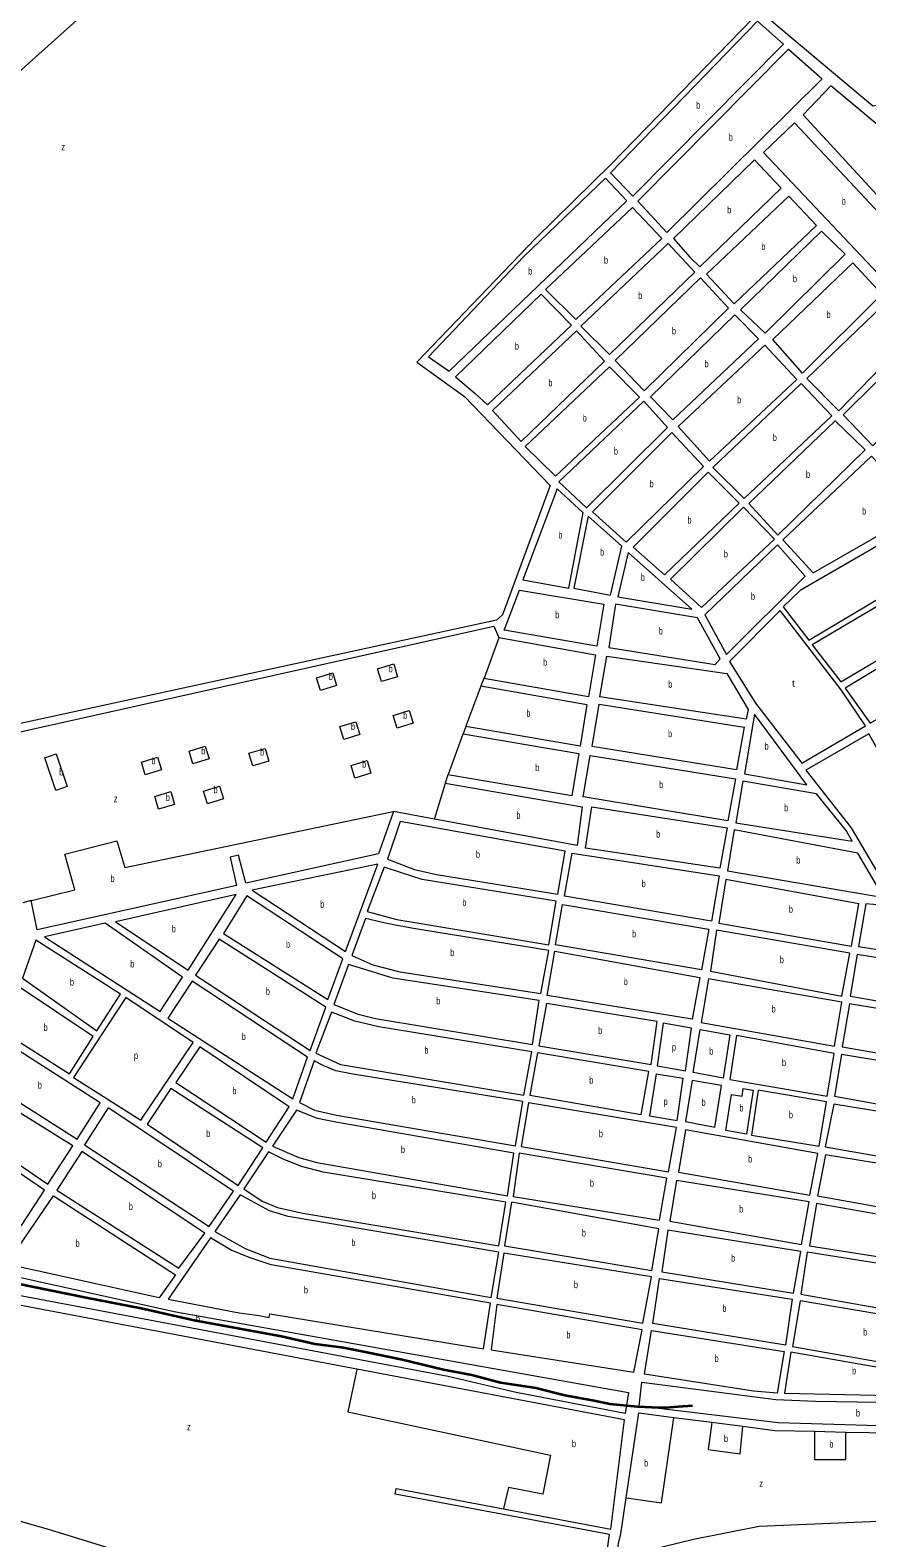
# Model space of a CAD drawing. Extents: x 639657 to 671642, y 222838 to 252123.
# Drawn here: x 665060 to 666247, y 237837 to 239977 of the extents above; entities that cross this region are included whole.
import ezdxf

# ---------------------------------------------------------------- set-up
doc = ezdxf.new("R2010")
doc.units = 0
doc.header["$LTSCALE"] = 4
for name, color, linetype, lineweight in [('1', 7, 'Continuous', 13), ('15', 7, 'Continuous', 13), ('21', 7, 'Continuous', 13), ('57', 7, 'Continuous', 35)]:
    doc.layers.add(name, color=color, linetype=linetype, lineweight=lineweight)
doc.layers.add('7', color=7, linetype='Continuous')

msp = doc.modelspace()

# ---------------------------------------------------------------- linework, layer by layer
at = {"layer": '1'}
msp.add_line((665948.024, 238495.494), (665986.591, 238489.193), dxfattribs=at)
for points in [[(667080.908, 240666.645), (667081.491, 240664.645), (667261.2, 240048.54), (666255.58, 239868.966), (666100.16, 239999.58), (666001.55, 240079.33), (665753.049, 240299.339)], [(665676.361, 240352.946), (666000.6, 240068.78), (666085.27, 239993.49), (665884.34, 239786.64), (665776.82, 239680.97), (665608.65, 239505.46), (665676.07, 239456.68), (665797.96, 239330.43), (665730.29, 239146.76), (665721.85, 239139.34), (664618.54, 238900.09), (664489.037, 239229.808), (664418.637, 239409.046)], [(664693.436, 238711.921), (664625.198, 238887.289), (665717.78, 239130.68), (665724.89, 239114.69)], [(665724.89, 239114.69), (665862.32, 239090.15), (665852.11, 239030.5), (665703.84, 239056.49), (665699.43, 239045.95)], [(665699.43, 239045.95), (665850.06, 239019.77), (665840.27, 238960.56), (665678.06, 238988.14), (665674.08, 238978.04)], [(665674.08, 238978.04), (665838.43, 238950.26), (665828.43, 238889.98), (665652.71, 238919.59), (665648.74, 238907.99)], [(665648.74, 238907.99), (665843.08, 238874.19), (665836.04, 238819.25), (665633.546, 238857.052), (665575.44, 238867.9)], [(665575.44, 238867.9), (665554.02, 238807.58), (665366, 238766), (665355.21, 238805.51), (665343.66, 238803.06), (665352.57, 238762.85), (665069.85, 238699.88), (665061.15, 238741.16), (665049.18, 238738.27)], [(665948.024, 238495.494), (665938.578, 238435.634), (665977.933, 238429.333), (665986.591, 238489.193)], [(665731.512, 237877.934), (665883.68, 237849.11), (665903.22, 238004.09), (665523.516, 238076.149), (665013.763, 238172.888)], [(666342.35, 237993.38), (666121.17, 238000.03), (665924.26, 238023.67), (665928.04, 238057.64), (666118.2, 238032.9)], [(665905.72, 237893.579), (665923.45, 238014.06), (665973.174, 238007.699), (666027.259, 238000.781), (666071.389, 237995.135)], [(666118.2, 238032.9), (666174.57, 238030.68), (666322.24, 238028.5), (666334.85, 238030.745)], [(666071.389, 237995.135), (666116.85, 237989.32), (666173.133, 237987.984), (666217.21, 237986.937), (666250.268, 237986.152), (666350.17, 237983.78)], [(665876.606, 237804.129), (665882.18, 237841.61), (665577.99, 237898.77), (665579.39, 237906.75), (665731.512, 237877.934)], [(665891.801, 237807.898), (665894.7, 237828.8), (665898.19, 237842.41), (665905.72, 237893.579)]]:
    msp.add_lwpolyline(points, dxfattribs=at)
for points in [[(666092.14, 239989.51), (666129.17, 239956.74), (665915.09, 239741.22), (665883.26, 239774.09)], [(666136.18, 239949.86), (666184.05, 239907.5), (665963.37, 239689.52), (665922.37, 239733.84)], [(666398.77, 239728.93), (666195.95, 239897.71), (666157.11, 239856.67), (666332.66, 239665.39)], [(666279.68, 239613.54), (666322.23, 239655.53), (666144.36, 239844.99), (666100.4, 239802.89)], [(665972.72, 239680.98), (665996.32, 239654.08), (666010.04, 239640.78), (666125.75, 239752.3), (666087.72, 239792.55)], [(665906.73, 239734.57), (665876.52, 239766.7), (665760.32, 239655.34), (665625.05, 239512.89), (665654.4, 239492.81)], [(666019.76, 239630.21), (666058.82, 239588.25), (666175.65, 239699.49), (666136.34, 239741.05)], [(665956.09, 239681.03), (665914.55, 239724.97), (665791.07, 239608.8), (665834.12, 239565.87)], [(666409.46, 239719.99), (666162.02, 239482.25), (666207.51, 239436.42), (666448.52, 239684.63)], [(666067.87, 239579.99), (666102.86, 239546.48), (666216.63, 239658.81), (666182.79, 239691.65)], [(666003.29, 239633.39), (665965.1, 239674.07), (665841.12, 239556.74), (665882.18, 239516.33)], [(666227.6, 239646.58), (666268.3, 239602.15), (666155.88, 239489.83), (666113.83, 239537.63)], [(666051.09, 239582.35), (666011.38, 239625.26), (665890.1, 239507.9), (665931, 239464.63)], [(665828.22, 239557.8), (665785.16, 239601.81), (665663.34, 239484.48), (665691.32, 239460.87), (665709.08, 239444.78)], [(665971.73, 239423.63), (666093.34, 239538.65), (666059.67, 239572.83), (665940.18, 239456.5)], [(666213.47, 239430.56), (666255.72, 239386.85), (666398.63, 239526.01), (666355.29, 239570.79)], [(665835.22, 239549.75), (665716.08, 239436.72), (665756.45, 239392.71), (665875.06, 239506.81)], [(665979.29, 239414.4), (666023.79, 239364.92), (666148.06, 239481.07), (666102.55, 239529.62)], [(665882.06, 239498.75), (665762.37, 239385.73), (665805.43, 239343.87), (665924.58, 239455.82)], [(666028.69, 239356.06), (666073.09, 239311.83), (666197.36, 239429.36), (666154.02, 239475.21)], [(665930.5, 239449.92), (665810.28, 239335.82), (665849.57, 239298.79), (665964.41, 239412.88)], [(666015.43, 239357.53), (665970.33, 239405.9), (665857.64, 239292.89), (665905.53, 239249.96)], [(666079.59, 239304.9), (666120.78, 239260.1), (666245.02, 239380.86), (666202.25, 239422.41)], [(666127.82, 239253.18), (666171.17, 239206.25), (666326.29, 239295.56), (666253.83, 239371.86)], [(665959.87, 239203.54), (666066.16, 239305.33), (666022.17, 239349.41), (665915.76, 239242.99)], [(665844.74, 239291.8), (665807.61, 239325.6), (665758.89, 239196.56), (665824.48, 239184.82)], [(665968.77, 239197.26), (666012.51, 239157.2), (666115.99, 239254.16), (666072.11, 239299.47)], [(665899.72, 239244.53), (665851.73, 239286.97), (665831.46, 239184.83), (665883.61, 239174.69)], [(666128.56, 239158.12), (666164.93, 239111.14), (666372.97, 239234.7), (666332.81, 239285.41), (666152.56, 239181.4)], [(665998.65, 239154.97), (665908.62, 239235.3), (665893.82, 239172.56)], [(666017.43, 239147.03), (666047.96, 239090.34), (666159.85, 239201.85), (666120.68, 239246.02)], [(666169.82, 239104.19), (666210.53, 239051.88), (666418.57, 239175.44), (666377.86, 239227.22)], [(665732.63, 239125.13), (665754.13, 239181.69), (665874.15, 239162.02), (665864.15, 239102.37)], [(666031.95, 239076.25), (666038.87, 239084.36), (666007.07, 239142.61), (665890.62, 239161.81), (665880.83, 239100.51)], [(666052.34, 239080.71), (666089.07, 239021.48), (666155.15, 238936.18), (666245.37, 238989.38), (666210.62, 239040.6), (666124.3, 239153.25)], [(666216.51, 239042.79), (666251.82, 238993.12), (666464.17, 239115.64), (666424.53, 239168.5)], [(666048.34, 239063.58), (666078.66, 239012.7), (666076.12, 238998.58), (665868.24, 239030.65), (665878.41, 239088.32)], [(666073.15, 238987.51), (666062.14, 238926.64), (665857.37, 238959.81), (665867.18, 239019.89)], [(666087.85, 239005.79), (666073.46, 238921.36), (666162.24, 238905.4)], [(666160.47, 238926.34), (666225.05, 238844.67), (666281.16, 238749.12), (666352.05, 238798.78), (666250.14, 238978.15)], [(666060.62, 238914.27), (666049.81, 238854.57), (665844.69, 238888.54), (665854.4, 238947.25)], [(666071.4, 238910.6), (666061.12, 238851.43), (666226.58, 238825.66), (666218.09, 238840.85), (666175.78, 238892.62)], [(666048.81, 238844.36), (666038.52, 238787.34), (665847.93, 238815.79), (665856.83, 238874.13)], [(665819.12, 238811.31), (665585.07, 238853.48), (665566.69, 238799.86), (665605.25, 238785.22), (665636.43, 238778.28), (665808.46, 238750.57)], [(666059.04, 238841.75), (666049.29, 238783.67), (666271.25, 238745.69), (666234.46, 238808.76)], [(666037.53, 238776.59), (666026.76, 238712.02), (665818.14, 238747.36), (665829.05, 238808.77)], [(665553, 238793), (665375, 238756), (665507.07, 238669.01)], [(665585.37, 238780.9), (665562.25, 238788.92), (665538.16, 238726.01), (665580.1, 238714.25), (665795.66, 238678.54), (665806.32, 238740.35), (665616.02, 238771.26)], [(666047.24, 238771.3), (666036.98, 238709.45), (666225.29, 238676.56), (666236.1, 238736.8)], [(665352, 238750), (665181, 238711), (665284.07, 238642.36)], [(665503.33, 238658.79), (665367.22, 238747.81), (665333.98, 238694.56), (665482.45, 238600.72)], [(666022.98, 238700.57), (666012.46, 238642.96), (665805.34, 238678.55), (665815.47, 238735.53)], [(666245.77, 238736.87), (666235.5, 238676.1), (666319.42, 238662.8), (666278.29, 238733.63)], [(665166, 238709), (665080, 238690), (665244.39, 238583.73), (665276.03, 238632.68)], [(665566.13, 238708.85), (665535.49, 238715.8), (665516.22, 238663.1), (665546.33, 238650.25), (665584.51, 238640.09), (665784.48, 238609.19), (665795.68, 238670.48), (665601.08, 238701.92)], [(666033.83, 238699.22), (666025.14, 238641.11), (666211.87, 238605.55), (666223.22, 238666.87)], [(665187.92, 238608.37), (665068, 238685), (665049, 238631), (665154.14, 238556.2)], [(665479.24, 238589.97), (665328.08, 238686.49), (665294.3, 238635.39), (665457.3, 238528.67)], [(666010.04, 238631.88), (665999.52, 238573.17), (665793.62, 238606.52), (665804.28, 238669.41)], [(666233.44, 238664.8), (666223.7, 238605.65), (666367.35, 238581), (666326.51, 238649.43)], [(665539.36, 238642.18), (665511.4, 238650.74), (665490.52, 238593.74), (665525.48, 238579.82), (665549.67, 238573.94), (665772.76, 238537.16), (665782.35, 238599.52), (665574.31, 238630.94)], [(665149.31, 238548.13), (665046.02, 238617.32), (665020.32, 238556.02), (665115.53, 238495.42)], [(665453.55, 238518.99), (665289.47, 238626.79), (665255.15, 238574.61), (665432.68, 238459.85)], [(666012.3, 238568), (666201.15, 238534.57), (666211.94, 238596.96), (666022.55, 238630.38)], [(665291.21, 238539.73), (665195.45, 238603.55), (665121.45, 238490.05), (665216.67, 238429.45)], [(665941.03, 238508.38), (665949.53, 238569.65), (665792.56, 238595.23), (665781.9, 238535.03)], [(666222.7, 238594.9), (666212.44, 238533.59), (666416.89, 238498.14), (666376.04, 238569.25)], [(665520.65, 238570.14), (665487.31, 238582.99), (665465.37, 238524.92), (665500.32, 238508.84), (665760.51, 238465.13), (665771.7, 238526.41), (665554.53, 238562.12)], [(665998.398, 238560.08), (665958.256, 238567.169), (665949.598, 238506.521), (665989.74, 238499.432)], [(666010.656, 238558.143), (666052.707, 238550.628), (666043.262, 238489.193), (666000.759, 238497.069)], [(666062.41, 238549.59), (666052.69, 238487.21), (666190.96, 238463.59), (666200.69, 238524.36)], [(665159.13, 238454.1), (665014.96, 238546.33), (664990.32, 238489.33), (665126.42, 238402.46)], [(665427.32, 238448.55), (665300.36, 238533.83), (665266.57, 238483.27), (665394.61, 238398.53)], [(665476.68, 238506.66), (665462.69, 238513.63), (665441.82, 238454.49), (665463.33, 238443.77), (665494.52, 238436.82), (665748.79, 238393.1), (665758.91, 238456), (665517.54, 238494.9), (665493.35, 238499.7)], [(665937.82, 238498.7), (665779.77, 238525.35), (665769, 238465), (665927.16, 238437.42)], [(666211.45, 238522.84), (666201.17, 238463.67), (666387.33, 238430.23), (666397.06, 238492.07)], [(665990.047, 238427.849), (666031.456, 238419.881), (666040.901, 238478.954), (665999.185, 238486.042)], [(665120.52, 238393.32), (664987, 238476), (664961.39, 238423.19), (665084.59, 238338.99)], [(665389.78, 238390.46), (665259.6, 238474.66), (665226, 238424), (665354.93, 238336.67)], [(666086.1, 238472.35), (666076.4, 238409.52), (666046.99, 238414.74), (666055.35, 238466.07), (666070.07, 238463.71), (666071.59, 238474.47)], [(666093.1, 238471.95), (666083.39, 238408.5), (666179.69, 238392.61), (666189.95, 238455.53)], [(665348.49, 238328.6), (665170.42, 238447.13), (665136.64, 238394.41), (665313.63, 238278.57)], [(665437.54, 238443.73), (665403.75, 238392.63), (665440.86, 238376.56), (665466.67, 238369.61), (665737.07, 238322.15), (665746.12, 238382.89), (665493.46, 238426.61), (665467.65, 238431.95)], [(665965.97, 238356.32), (665977.17, 238419.21), (665766.97, 238454.39), (665756.85, 238392.04)], [(666200.18, 238452.39), (666188.3, 238391.6), (666374.99, 238359.23), (666385.25, 238422.16)], [(665080.31, 238330.38), (664957.11, 238414.05), (664931.91, 238356.76), (665047.36, 238280.32)], [(665989.81, 238415.85), (665980.1, 238356.02), (666166.27, 238323.21), (666177.62, 238382.39)], [(665307.73, 238269.43), (665133.13, 238385.2), (665097.5, 238330.41), (665270.73, 238219.4)], [(665417.75, 238374.91), (665397.86, 238384.56), (665363.22, 238332.02), (665388.82, 238314.68), (665410.87, 238305.58), (665446.89, 238297.57), (665724.82, 238251.19), (665734.94, 238313.01), (665475.83, 238355.65), (665444.64, 238363.66)], [(665963.3, 238347.18), (665753.64, 238382.9), (665745.14, 238321.08), (665953.18, 238287.51)], [(666188.39, 238380.32), (666177.02, 238322.22), (666364.26, 238288.79), (666373.99, 238350.09)], [(665977.13, 238343.84), (665967.42, 238286.23), (666154.46, 238253.3), (666165.27, 238313.54)], [(665242.84, 238177.44), (665026.72, 238224.98), (665092.68, 238322.34), (665265.9, 238210.26)], [(665357.64, 238323.78), (665321.71, 238271.6), (665365.1, 238247.45), (665399.69, 238233.55), (665714.18, 238178.09), (665724.83, 238242.06), (665425.94, 238292.7), (665399.59, 238300.73)], [(665952.12, 238275.15), (665743, 238313.02), (665732.88, 238251.2), (665942, 238216.02)], [(666176.03, 238311.47), (666165.76, 238251.24), (666355.56, 238221.6), (666362.74, 238278.03)], [(665909.16, 238043.24), (665904.17, 238013.093), (665749.4, 238042.84), (665652.8, 238065.61), (664814.81, 238223.86), (664822.54, 238272.99), (664880.12, 238257.06), (664915.63, 238234.98), (665266.58, 238157.33)], [(665964.99, 238273.67), (665956.09, 238214.22), (666143.18, 238183.92), (666153.46, 238243.08)], [(665315.81, 238262.45), (665255.74, 238175.31), (665356.2, 238156.24), (665384.76, 238152.38), (665398.74, 238149.71), (665399.81, 238154.55), (665703, 238104.98), (665713.11, 238170.03), (665401.85, 238224.42), (665370.67, 238234.58), (665344.85, 238245.3)], [(665941.47, 238207.42), (665731.82, 238240.99), (665722.24, 238177.03), (665929.21, 238141.3)], [(666162.61, 238242.08), (666153.4, 238182.39), (666342.26, 238148.97), (666353.04, 238211.89)], [(666141.1, 238175.31), (666131.94, 238110.25), (665943.41, 238141.1), (665953.12, 238204.99)], [(665928.14, 238132.17), (665722.25, 238167.89), (665713.87, 238103.8), (665916.41, 238071.96)], [(666152.4, 238173.25), (666141.63, 238108.18), (666332.09, 238074.77), (666342.32, 238140.91)], [(666129.86, 238101.1), (666120.11, 238041.94), (666086.24, 238044.9), (665931.81, 238069.09), (665941.58, 238131.11)], [(666139.54, 238100.11), (666130.32, 238042.02), (666323.2, 238037.7), (666338.27, 238039.9), (666395.11, 238055.39)]]:
    msp.add_lwpolyline(points, close=True, dxfattribs=at)
at = {"layer": '15'}
for points in [[(664874.88, 237908.95), (665088.51, 237848.25), (665243.37, 237800.54), (665597.48, 237740.44), (665640.5, 237745.64)], [(665891.801, 237807.898), (665892.81, 237808.148), (666001, 237835), (666094.48, 237853.12), (666354.278, 237864.011), (666622.86, 237875.27), (666706.52, 237860.67), (666726.768, 237865.642), (666793.59, 237882.05), (666903.85, 237905.65)]]:
    msp.add_lwpolyline(points, dxfattribs=at)
at = {"layer": '21'}
for points in [[(664186.144, 240225.91), (664186.644, 240226.033), (664307.853, 240255.785), (664346.604, 240195.463), (664348.757, 240126.524), (664393.967, 240016.653), (664445.635, 239915.399), (664495.151, 239820.608), (664514.526, 239723.663), (664557.583, 239633.181), (664585.57, 239566.396), (665044.126, 239917.553), (665358.441, 240199.772), (665412.262, 240247.167), (665446.707, 240255.785), (665468.236, 240255.785), (665494.07, 240270.865), (665524.209, 240294.563), (665534.974, 240303.18), (665571.572, 240313.952), (665623.24, 240322.569), (665675.862, 240352.66), (665676.361, 240352.946)], [(665724.89, 239114.69), (665724.709, 239114.19), (665704.021, 239056.99), (665703.84, 239056.49)], [(665699.43, 239045.95), (665699.245, 239045.45), (665678.245, 238988.64), (665678.06, 238988.14)], [(665674.08, 238978.04), (665673.897, 238977.54), (665652.893, 238920.09), (665652.71, 238919.59)], [(665648.74, 238907.99), (665648.591, 238907.49), (665633.695, 238857.552), (665633.546, 238857.052)], [(665061.15, 238741.16), (665061.65, 238741.284), (665123.145, 238756.592), (665108.977, 238807.001), (665182.964, 238825.904), (665193.984, 238788.098), (665574.94, 238867.795), (665575.44, 238867.9)], [(665523.516, 238076.149), (665523.408, 238075.649), (665510.396, 238015.428), (665798.473, 237953.993), (665787.454, 237898.858), (665738.654, 237908.31), (665731.63, 237878.434), (665731.512, 237877.934)], [(665905.72, 237893.579), (665906.22, 237893.51), (665955.894, 237886.653), (665973.103, 238007.199), (665973.174, 238007.699)], [(666027.259, 238000.781), (666027.191, 238000.281), (666022.01, 237962.267), (666067.662, 237955.965), (666071.341, 237994.635), (666071.389, 237995.135)], [(666173.133, 237987.984), (666173.133, 237987.484), (666173.133, 237948.089), (666217.21, 237948.089), (666217.21, 237986.437), (666217.21, 237986.937)]]:
    msp.add_lwpolyline(points, dxfattribs=at)
for points in [[(665466.318, 239057.469), (665489.099, 239064.483), (665494.654, 239046.442), (665471.873, 239039.428)], [(665552.899, 239070.072), (665575.68, 239077.086), (665581.235, 239059.045), (665558.454, 239052.031)], [(665574.937, 239003.91), (665597.718, 239010.924), (665603.273, 238992.883), (665580.492, 238985.869)], [(665499.376, 238988.158), (665522.157, 238995.172), (665527.712, 238977.131), (665504.931, 238970.117)], [(665285.286, 238953.502), (665308.067, 238960.516), (665313.622, 238942.475), (665290.841, 238935.461)], [(665370.292, 238950.351), (665393.073, 238957.365), (665398.628, 238939.324), (665375.847, 238932.31)], [(665080.642, 238944.05), (665096.683, 238949.4), (665112.126, 238903.093), (665096.085, 238897.743)], [(665217.596, 238937.749), (665240.377, 238944.763), (665245.932, 238926.722), (665223.151, 238919.708)], [(665515.118, 238933.023), (665537.899, 238940.037), (665543.454, 238921.996), (665520.673, 238914.982)], [(665236.486, 238888.916), (665259.267, 238895.93), (665264.822, 238877.889), (665242.041, 238870.875)], [(665305.751, 238896.792), (665328.532, 238903.806), (665334.087, 238885.765), (665311.306, 238878.751)]]:
    msp.add_lwpolyline(points, close=True, dxfattribs=at)
at = {"layer": '57'}
msp.add_lwpolyline([(665039.23, 238198.294), (665139.123, 238177.662), (665217.107, 238162.755), (665292.519, 238145.57), (665354.282, 238134.385), (665416.331, 238123.201), (665463.854, 238112.317), (665504.28, 238107.142), (665539.854, 238099.692), (665585.959, 238090.236), (665646.285, 238075.918), (665686.699, 238067.892), (665727.103, 238057.301), (665777.487, 238049.55), (665818.746, 238039.244), (665860.016, 238031.502), (665882.499, 238026.917), (665921.507, 238023.169), (665942.296, 238022.291), (665961.095, 238021.985), (665979.614, 238023.105), (666000, 238024.514)], dxfattribs=at)

# ---------------------------------------------------------------- texts
at = {"layer": '7'}
for s, width, p in [('b', 0.75, (666005.085, 239865.365)), ('z', 0.8, (665104.012, 239806.265)), ('b', 0.75, (666051.247, 239819.69)), ('b', 0.75, (666049.139, 239716.665)), ('b', 0.75, (666211.558, 239729.265)), ('b', 0.75, (666097.521, 239664.65)), ('b', 0.75, (665766.678, 239629.755)), ('b', 0.75, (665874.184, 239645.42)), ('b', 0.75, (666142.231, 239619.065)), ('b', 0.75, (665922.769, 239595.2)), ('b', 0.75, (666190.041, 239568.205)), ('b', 0.75, (665970.657, 239544.945)), ('b', 0.75, (665747.743, 239523.295)), ('b', 0.75, (666016.824, 239498.23)), ('b', 0.75, (665795.265, 239471.23)), ('b', 0.75, (666063.175, 239447.27)), ('b', 0.75, (665843.95, 239421.31)), ('b', 0.75, (665888.257, 239374.355)), ('b', 0.75, (666113.779, 239393.52)), ('b', 0.75, (666160.906, 239341.255)), ('b', 0.75, (665938.885, 239327.93)), ('b', 0.75, (666240.451, 239289.055)), ('b', 0.75, (665992.636, 239276.475)), ('b', 0.75, (665809.422, 239255.21)), ('b', 0.75, (665868.574, 239230.83)), ('b', 0.75, (666044.308, 239228.335)), ('b', 0.75, (665926.39, 239195.135)), ('b', 0.75, (666082.778, 239168.18)), ('b', 0.75, (665804.926, 239142.03)), ('b', 0.75, (665951.865, 239119.03)), ('b', 0.75, (665787.67, 239074.684)), ('b', 0.75, (665483.635, 239054.318)), ('b', 0.75, (665568.641, 239065.345)), ('b', 0.75, (665965.416, 239043.45)), ('b', 0.75, (665589.106, 238999.184)), ('b', 0.75, (665764.057, 239002.221)), ('b', 0.75, (665515.119, 238983.431)), ('b', 0.75, (665965.07, 238973.265)), ('b', 0.75, (665302.603, 238948.775)), ('b', 0.75, (665386.035, 238947.2)), ('b', 0.75, (666102.17, 238955.595)), ('b', 0.75, (665231.764, 238934.598)), ('b', 0.75, (665530.861, 238929.872)), ('b', 0.75, (665776.651, 238925.033)), ('b', 0.75, (665101.106, 238918.845)), ('b', 0.75, (665252.229, 238882.614)), ('b', 0.75, (665319.919, 238893.641)), ('b', 0.75, (665952.468, 238900.91)), ('z', 0.8, (665178.459, 238880.925)), ('b', 0.75, (666129.908, 238868.13)), ('b', 0.75, (665749.89, 238857.297)), ('b', 0.75, (665948.281, 238830.735)), ('b', 0.75, (665692.461, 238802.025)), ('b', 0.75, (666147.105, 238793.72)), ('b', 0.75, (665173.735, 238767.506)), ('b', 0.75, (665927.642, 238760.395)), ('b', 0.75, (665471.491, 238731.005)), ('b', 0.75, (665673.147, 238733.73)), ('b', 0.75, (666136.586, 238723.93)), ('b', 0.75, (665260.644, 238696.18)), ('b', 0.75, (665914.077, 238689.245)), ('b', 0.75, (665422.879, 238674.265)), ('b', 0.75, (665201.9, 238646.365)), ('b', 0.75, (665655.929, 238662.495)), ('b', 0.75, (666123.683, 238652.385)), ('b', 0.75, (665116.2, 238620.6)), ('b', 0.75, (665394.218, 238607.58)), ('b', 0.75, (665902.133, 238621.29)), ('b', 0.75, (665636.045, 238593.95)), ('b', 0.75, (666112.057, 238582.475)), ('b', 0.75, (665078.738, 238556.37)), ('b', 0.75, (665360.036, 238543.32)), ('b', 0.75, (665865.962, 238551.805)), ('b', 0.75, (665619.255, 238524.06)), ('p', 0.75, (665970.611, 238528.349)), ('b', 0.75, (666023.667, 238522.342)), ('p', 0.75, (665207.102, 238516.5)), ('b', 0.75, (666126.777, 238506.59)), ('b', 0.75, (665070.562, 238474.395)), ('b', 0.75, (665853.366, 238481.385)), ('b', 0.75, (665346.733, 238466.18)), ('b', 0.75, (665601.282, 238453.365)), ('p', 0.75, (665958.804, 238451.161)), ('b', 0.75, (666012.647, 238449.88)), ('b', 0.75, (666066.421, 238441.995)), ('b', 0.75, (666136.594, 238432.28)), ('b', 0.75, (665309.67, 238405.665)), ('b', 0.75, (665866.857, 238405.355)), ('b', 0.75, (665585.979, 238382.94)), ('b', 0.75, (666078.723, 238369.53)), ('b', 0.75, (665240.948, 238362.85)), ('b', 0.75, (665854.176, 238335.205)), ('b', 0.75, (665544.74, 238317.875)), ('b', 0.75, (665199.761, 238302.3)), ('b', 0.75, (666066.042, 238298.57)), ('b', 0.75, (665842.681, 238264.52)), ('b', 0.75, (665124.124, 238249.89)), ('b', 0.75, (665515.643, 238250.935)), ('b', 0.75, (666054.625, 238228.795)), ('b', 0.75, (665448.164, 238183.715)), ('b', 0.75, (665831.403, 238191.145)), ('b', 0.75, (666042.265, 238157.62)), ('b', 0.75, (665294.917, 238143.041)), ('b', 0.75, (665820.866, 238119.925)), ('b', 0.75, (666241.978, 238124.01)), ('b', 0.75, (666031.007, 238086.525)), ('b', 0.75, (666226.23, 238068.905)), ('b', 0.75, (666231.833, 238008.984)), ('z', 0.8, (665282.356, 237989.323)), ('b', 0.75, (665828.737, 237965.549)), ('b', 0.75, (666044.503, 237972.753)), ('b', 0.75, (666194.052, 237964.876)), ('b', 0.75, (665931.161, 237938.097)), ('z', 0.8, (666094.504, 237908.967))]:
    msp.add_text(s, height=10, dxfattribs=dict(at, width=width)).set_placement(p)
msp.add_text('t', height=10, dxfattribs=at).set_placement((666141.064, 239044.715))

doc.saveas('drawing.dxf')
